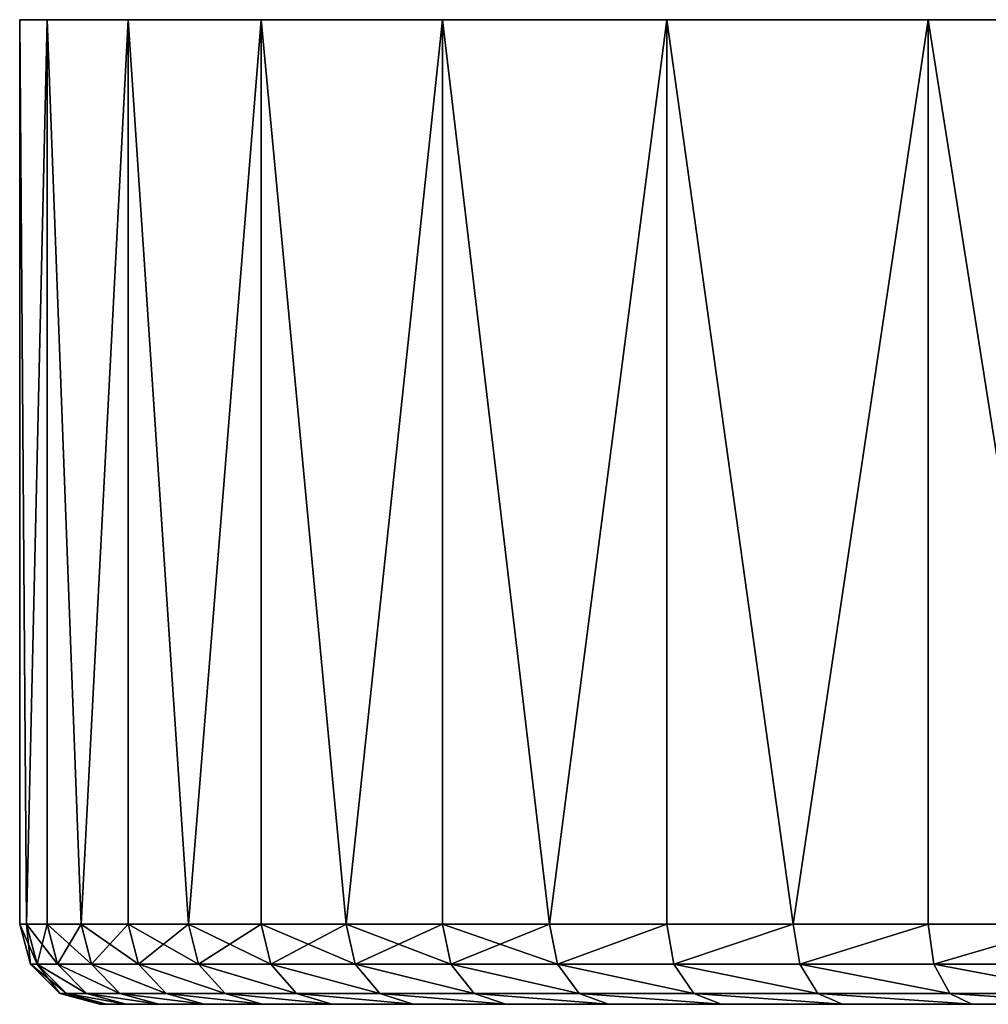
# Model space of a CAD drawing. Header units: millimetres. Extents: x 10 to 245, y 11 to 286.
# Tile 430 of 548: x 78 to 102, y 261 to 286. Entities that reach past the tile are written whole.
import ezdxf

# ---------------------------------------------------------------- set-up
doc = ezdxf.new("R2010")
doc.units = ezdxf.units.MM
doc.header["$LTSCALE"] = 25.4
doc.layers.get('0').update_dxf_attribs({"true_color": 0xff5454})

# ---------------------------------------------------------------- blocks, each defined once
blk = doc.blocks.new('ALICE-9083-9084.STL')
at = {"color": 250, "true_color": 0x262626}
mesh = blk.add_polyface(dxfattribs=at)
corners = [(78.082, 285.975), (78.253, 263.425, 4.129), (78.764, 285.975, 8.23)]
mesh.append_faces([[corners[k] for k in face] for face in [(0, 1, 2)]], dxfattribs={"color": 250})
mesh = blk.add_polyface(dxfattribs=at)
corners = [(78.764, 285.975, -8.23), (78.253, 263.425, -4.129), (78.082, 285.975)]
mesh.append_faces([[corners[k] for k in face] for face in [(0, 1, 2)]], dxfattribs={"color": 250})
mesh = blk.add_polyface(dxfattribs=at)
corners = [(78.082, 285.975), (78.253, 263.425, -4.129), (78.082, 263.425)]
mesh.append_faces([[corners[k] for k in face] for face in [(0, 1, 2)]], dxfattribs={"color": 250})
mesh = blk.add_polyface(dxfattribs=at)
corners = [(78.082, 285.975), (78.082, 263.425), (78.253, 263.425, 4.129)]
mesh.append_faces([[corners[k] for k in face] for face in [(0, 1, 2)]], dxfattribs={"color": 250})
mesh = blk.add_polyface(dxfattribs=at)
corners = [(115.808, 285.975, -48.47), (132.211, 285.975, -49.829), (123.953, 285.975, -49.829), (140.356, 285.975, -48.47), (107.997, 285.975, -45.789), (148.167, 285.975, -45.789), (100.735, 285.975, -41.858), (155.429, 285.975, -41.858), (94.218, 285.975, -36.786), (161.946, 285.975, -36.786), (88.625, 285.975, -30.711), (167.539, 285.975, -30.711), (84.108, 285.975, -23.797), (172.056, 285.975, -23.797), (80.791, 285.975, -16.235), (175.373, 285.975, -16.235), (78.764, 285.975, -8.23), (177.4, 285.975, -8.23), (78.082, 285.975), (178.082, 285.975), (177.4, 285.975, 8.23), (78.764, 285.975, 8.23), (80.791, 285.975, 16.235), (175.373, 285.975, 16.235), (84.108, 285.975, 23.797), (172.056, 285.975, 23.797), (88.625, 285.975, 30.711), (167.539, 285.975, 30.711), (94.218, 285.975, 36.786), (161.946, 285.975, 36.786), (100.735, 285.975, 41.858), (155.429, 285.975, 41.858), (107.997, 285.975, 45.789), (148.167, 285.975, 45.789), (115.808, 285.975, 48.47), (140.356, 285.975, 48.47), (123.953, 285.975, 49.829), (132.211, 285.975, 49.829)]
mesh.append_faces([[corners[k] for k in face] for face in [(0, 1, 2), (35, 36, 37)]], dxfattribs={"vtx0": -1, "color": 250})
mesh.append_faces([[corners[k] for k in face] for face in [(1, 0, 3), (3, 4, 5), (5, 6, 7), (7, 8, 9), (9, 10, 11), (11, 12, 13), (13, 14, 15), (15, 16, 17), (17, 18, 19), (19, 18, 20), (20, 22, 23), (23, 24, 25), (25, 26, 27), (27, 28, 29), (29, 30, 31), (31, 32, 33), (33, 34, 35)]], dxfattribs={"vtx0": -1, "vtx1": -1, "color": 250})
mesh.append_faces([[corners[k] for k in face] for face in [(3, 0, 4), (5, 4, 6), (7, 6, 8), (9, 8, 10), (11, 10, 12), (13, 12, 14), (15, 14, 16), (17, 16, 18), (20, 18, 21), (20, 21, 22), (23, 22, 24), (25, 24, 26), (27, 26, 28), (29, 28, 30), (31, 30, 32), (33, 32, 34), (35, 34, 36)]], dxfattribs={"vtx0": -1, "vtx2": -1, "color": 250})
mesh = blk.add_polyface(dxfattribs=at)
corners = [(78.764, 285.975, 8.23), (78.253, 263.425, 4.129), (78.764, 263.425, 8.23)]
mesh.append_faces([[corners[k] for k in face] for face in [(0, 1, 2)]], dxfattribs={"color": 250})
mesh = blk.add_polyface(dxfattribs=at)
corners = [(78.764, 285.975, -8.23), (78.764, 263.425, -8.23), (78.253, 263.425, -4.129)]
mesh.append_faces([[corners[k] for k in face] for face in [(0, 1, 2)]], dxfattribs={"color": 250})
mesh = blk.add_polyface(dxfattribs=at)
corners = [(78.764, 285.975, 8.23), (78.764, 263.425, 8.23), (79.612, 263.425, 12.274)]
mesh.append_faces([[corners[k] for k in face] for face in [(0, 1, 2)]], dxfattribs={"color": 250})
mesh = blk.add_polyface(dxfattribs=at)
corners = [(78.764, 285.975, 8.23), (79.612, 263.425, 12.274), (80.791, 285.975, 16.235)]
mesh.append_faces([[corners[k] for k in face] for face in [(0, 1, 2)]], dxfattribs={"color": 250})
mesh = blk.add_polyface(dxfattribs=at)
corners = [(80.791, 285.975, -16.235), (79.612, 263.425, -12.274), (78.764, 285.975, -8.23)]
mesh.append_faces([[corners[k] for k in face] for face in [(0, 1, 2)]], dxfattribs={"color": 250})
mesh = blk.add_polyface(dxfattribs=at)
corners = [(78.764, 285.975, -8.23), (79.612, 263.425, -12.274), (78.764, 263.425, -8.23)]
mesh.append_faces([[corners[k] for k in face] for face in [(0, 1, 2)]], dxfattribs={"color": 250})
mesh = blk.add_polyface(dxfattribs=at)
corners = [(80.791, 285.975, 16.235), (79.612, 263.425, 12.274), (80.791, 263.425, 16.235)]
mesh.append_faces([[corners[k] for k in face] for face in [(0, 1, 2)]], dxfattribs={"color": 250})
mesh = blk.add_polyface(dxfattribs=at)
corners = [(80.791, 285.975, -16.235), (80.791, 263.425, -16.235), (79.612, 263.425, -12.274)]
mesh.append_faces([[corners[k] for k in face] for face in [(0, 1, 2)]], dxfattribs={"color": 250})
mesh = blk.add_polyface(dxfattribs=at)
corners = [(80.791, 285.975, 16.235), (80.791, 263.425, 16.235), (82.293, 263.425, 20.085)]
mesh.append_faces([[corners[k] for k in face] for face in [(0, 1, 2)]], dxfattribs={"color": 250})
mesh = blk.add_polyface(dxfattribs=at)
corners = [(80.791, 285.975, 16.235), (82.293, 263.425, 20.085), (84.108, 285.975, 23.797)]
mesh.append_faces([[corners[k] for k in face] for face in [(0, 1, 2)]], dxfattribs={"color": 250})
mesh = blk.add_polyface(dxfattribs=at)
corners = [(84.108, 285.975, -23.797), (82.293, 263.425, -20.085), (80.791, 285.975, -16.235)]
mesh.append_faces([[corners[k] for k in face] for face in [(0, 1, 2)]], dxfattribs={"color": 250})
mesh = blk.add_polyface(dxfattribs=at)
corners = [(80.791, 285.975, -16.235), (82.293, 263.425, -20.085), (80.791, 263.425, -16.235)]
mesh.append_faces([[corners[k] for k in face] for face in [(0, 1, 2)]], dxfattribs={"color": 250})
mesh = blk.add_polyface(dxfattribs=at)
corners = [(84.108, 285.975, 23.797), (82.293, 263.425, 20.085), (84.108, 263.425, 23.797)]
mesh.append_faces([[corners[k] for k in face] for face in [(0, 1, 2)]], dxfattribs={"color": 250})
mesh = blk.add_polyface(dxfattribs=at)
corners = [(84.108, 285.975, -23.797), (84.108, 263.425, -23.797), (82.293, 263.425, -20.085)]
mesh.append_faces([[corners[k] for k in face] for face in [(0, 1, 2)]], dxfattribs={"color": 250})
mesh = blk.add_polyface(dxfattribs=at)
corners = [(84.108, 285.975, 23.797), (84.108, 263.425, 23.797), (86.224, 263.425, 27.347)]
mesh.append_faces([[corners[k] for k in face] for face in [(0, 1, 2)]], dxfattribs={"color": 250})
mesh = blk.add_polyface(dxfattribs=at)
corners = [(84.108, 285.975, 23.797), (86.224, 263.425, 27.347), (88.625, 285.975, 30.711)]
mesh.append_faces([[corners[k] for k in face] for face in [(0, 1, 2)]], dxfattribs={"color": 250})
mesh = blk.add_polyface(dxfattribs=at)
corners = [(88.625, 285.975, -30.711), (86.224, 263.425, -27.347), (84.108, 285.975, -23.797)]
mesh.append_faces([[corners[k] for k in face] for face in [(0, 1, 2)]], dxfattribs={"color": 250})
mesh = blk.add_polyface(dxfattribs=at)
corners = [(84.108, 285.975, -23.797), (86.224, 263.425, -27.347), (84.108, 263.425, -23.797)]
mesh.append_faces([[corners[k] for k in face] for face in [(0, 1, 2)]], dxfattribs={"color": 250})
mesh = blk.add_polyface(dxfattribs=at)
corners = [(88.625, 285.975, 30.711), (86.224, 263.425, 27.347), (88.625, 263.425, 30.711)]
mesh.append_faces([[corners[k] for k in face] for face in [(0, 1, 2)]], dxfattribs={"color": 250})
mesh = blk.add_polyface(dxfattribs=at)
corners = [(88.625, 285.975, -30.711), (88.625, 263.425, -30.711), (86.224, 263.425, -27.347)]
mesh.append_faces([[corners[k] for k in face] for face in [(0, 1, 2)]], dxfattribs={"color": 250})
mesh = blk.add_polyface(dxfattribs=at)
corners = [(88.625, 285.975, 30.711), (88.625, 263.425, 30.711), (91.296, 263.425, 33.864)]
mesh.append_faces([[corners[k] for k in face] for face in [(0, 1, 2)]], dxfattribs={"color": 250})
mesh = blk.add_polyface(dxfattribs=at)
corners = [(88.625, 285.975, 30.711), (91.296, 263.425, 33.864), (94.218, 285.975, 36.786)]
mesh.append_faces([[corners[k] for k in face] for face in [(0, 1, 2)]], dxfattribs={"color": 250})
mesh = blk.add_polyface(dxfattribs=at)
corners = [(94.218, 285.975, -36.786), (91.296, 263.425, -33.864), (88.625, 285.975, -30.711)]
mesh.append_faces([[corners[k] for k in face] for face in [(0, 1, 2)]], dxfattribs={"color": 250})
mesh = blk.add_polyface(dxfattribs=at)
corners = [(88.625, 285.975, -30.711), (91.296, 263.425, -33.864), (88.625, 263.425, -30.711)]
mesh.append_faces([[corners[k] for k in face] for face in [(0, 1, 2)]], dxfattribs={"color": 250})
mesh = blk.add_polyface(dxfattribs=at)
corners = [(94.218, 285.975, 36.786), (91.296, 263.425, 33.864), (94.218, 263.425, 36.786)]
mesh.append_faces([[corners[k] for k in face] for face in [(0, 1, 2)]], dxfattribs={"color": 250})
mesh = blk.add_polyface(dxfattribs=at)
corners = [(94.218, 263.425, -36.786), (91.296, 263.425, -33.864), (94.218, 285.975, -36.786)]
mesh.append_faces([[corners[k] for k in face] for face in [(0, 1, 2)]], dxfattribs={"color": 250})
mesh = blk.add_polyface(dxfattribs=at)
corners = [(97.371, 263.425, 39.457), (94.218, 285.975, 36.786), (94.218, 263.425, 36.786)]
mesh.append_faces([[corners[k] for k in face] for face in [(0, 1, 2)]], dxfattribs={"color": 250})
mesh = blk.add_polyface(dxfattribs=at)
corners = [(100.735, 285.975, 41.858), (94.218, 285.975, 36.786), (97.371, 263.425, 39.457)]
mesh.append_faces([[corners[k] for k in face] for face in [(0, 1, 2)]], dxfattribs={"color": 250})
mesh = blk.add_polyface(dxfattribs=at)
corners = [(100.735, 285.975, -41.858), (97.371, 263.425, -39.457), (94.218, 285.975, -36.786)]
mesh.append_faces([[corners[k] for k in face] for face in [(0, 1, 2)]], dxfattribs={"color": 250})
mesh = blk.add_polyface(dxfattribs=at)
corners = [(97.371, 263.425, -39.457), (94.218, 263.425, -36.786), (94.218, 285.975, -36.786)]
mesh.append_faces([[corners[k] for k in face] for face in [(0, 1, 2)]], dxfattribs={"color": 250})
mesh = blk.add_polyface(dxfattribs=at)
corners = [(100.735, 285.975, 41.858), (97.371, 263.425, 39.457), (100.735, 263.425, 41.858)]
mesh.append_faces([[corners[k] for k in face] for face in [(0, 1, 2)]], dxfattribs={"color": 250})
mesh = blk.add_polyface(dxfattribs=at)
corners = [(100.735, 263.425, -41.858), (97.371, 263.425, -39.457), (100.735, 285.975, -41.858)]
mesh.append_faces([[corners[k] for k in face] for face in [(0, 1, 2)]], dxfattribs={"color": 250})
mesh = blk.add_polyface(dxfattribs=at)
corners = [(104.285, 263.425, 43.974), (100.735, 285.975, 41.858), (100.735, 263.425, 41.858)]
mesh.append_faces([[corners[k] for k in face] for face in [(0, 1, 2)]], dxfattribs={"color": 250})
mesh = blk.add_polyface(dxfattribs=at)
corners = [(107.997, 285.975, 45.789), (100.735, 285.975, 41.858), (104.285, 263.425, 43.974)]
mesh.append_faces([[corners[k] for k in face] for face in [(0, 1, 2)]], dxfattribs={"color": 250})
mesh = blk.add_polyface(dxfattribs=at)
corners = [(107.997, 285.975, -45.789), (104.285, 263.425, -43.974), (100.735, 285.975, -41.858)]
mesh.append_faces([[corners[k] for k in face] for face in [(0, 1, 2)]], dxfattribs={"color": 250})
mesh = blk.add_polyface(dxfattribs=at)
corners = [(104.285, 263.425, -43.974), (100.735, 263.425, -41.858), (100.735, 285.975, -41.858)]
mesh.append_faces([[corners[k] for k in face] for face in [(0, 1, 2)]], dxfattribs={"color": 250})
mesh = blk.add_polyface(dxfattribs=at)
corners = [(78.082, 263.425), (78.52, 262.425, -4.107), (78.35, 262.425), (78.253, 263.425, -4.129)]
mesh.append_faces([[corners[k] for k in face] for face in [(0, 1, 2), (1, 0, 3)]], dxfattribs={"vtx0": -1, "color": 250})
mesh = blk.add_polyface(dxfattribs=at)
corners = [(78.253, 263.425, 4.129), (78.35, 262.425), (78.52, 262.425, 4.107), (78.082, 263.425)]
mesh.append_faces([[corners[k] for k in face] for face in [(0, 1, 2), (1, 0, 3)]], dxfattribs={"vtx0": -1, "color": 250})
mesh = blk.add_polyface(dxfattribs=at)
corners = [(78.253, 263.425, -4.129), (79.028, 262.425, -8.186), (78.52, 262.425, -4.107), (78.764, 263.425, -8.23)]
mesh.append_faces([[corners[k] for k in face] for face in [(0, 1, 2), (1, 0, 3)]], dxfattribs={"vtx0": -1, "color": 250})
mesh = blk.add_polyface(dxfattribs=at)
corners = [(78.764, 263.425, 8.23), (78.52, 262.425, 4.107), (79.028, 262.425, 8.186), (78.253, 263.425, 4.129)]
mesh.append_faces([[corners[k] for k in face] for face in [(0, 1, 2), (1, 0, 3)]], dxfattribs={"vtx0": -1, "color": 250})
mesh = blk.add_polyface(dxfattribs=at)
corners = [(78.764, 263.425, -8.23), (79.872, 262.425, -12.208), (79.028, 262.425, -8.186), (79.612, 263.425, -12.274)]
mesh.append_faces([[corners[k] for k in face] for face in [(0, 1, 2), (1, 0, 3)]], dxfattribs={"vtx0": -1, "color": 250})
mesh = blk.add_polyface(dxfattribs=at)
corners = [(79.612, 263.425, 12.274), (79.028, 262.425, 8.186), (79.872, 262.425, 12.208), (78.764, 263.425, 8.23)]
mesh.append_faces([[corners[k] for k in face] for face in [(0, 1, 2), (1, 0, 3)]], dxfattribs={"vtx0": -1, "color": 250})
mesh = blk.add_polyface(dxfattribs=at)
corners = [(79.612, 263.425, -12.274), (81.045, 262.425, -16.148), (79.872, 262.425, -12.208), (80.791, 263.425, -16.235)]
mesh.append_faces([[corners[k] for k in face] for face in [(0, 1, 2), (1, 0, 3)]], dxfattribs={"vtx0": -1, "color": 250})
mesh = blk.add_polyface(dxfattribs=at)
corners = [(80.791, 263.425, 16.235), (79.872, 262.425, 12.208), (81.045, 262.425, 16.148), (79.612, 263.425, 12.274)]
mesh.append_faces([[corners[k] for k in face] for face in [(0, 1, 2), (1, 0, 3)]], dxfattribs={"vtx0": -1, "color": 250})
mesh = blk.add_polyface(dxfattribs=at)
corners = [(80.791, 263.425, -16.235), (82.539, 262.425, -19.977), (81.045, 262.425, -16.148), (82.293, 263.425, -20.085)]
mesh.append_faces([[corners[k] for k in face] for face in [(0, 1, 2), (1, 0, 3)]], dxfattribs={"vtx0": -1, "color": 250})
mesh = blk.add_polyface(dxfattribs=at)
corners = [(82.293, 263.425, 20.085), (81.045, 262.425, 16.148), (82.539, 262.425, 19.977), (80.791, 263.425, 16.235)]
mesh.append_faces([[corners[k] for k in face] for face in [(0, 1, 2), (1, 0, 3)]], dxfattribs={"vtx0": -1, "color": 250})
mesh = blk.add_polyface(dxfattribs=at)
corners = [(82.293, 263.425, -20.085), (84.344, 262.425, -23.67), (82.539, 262.425, -19.977), (84.108, 263.425, -23.797)]
mesh.append_faces([[corners[k] for k in face] for face in [(0, 1, 2), (1, 0, 3)]], dxfattribs={"vtx0": -1, "color": 250})
mesh = blk.add_polyface(dxfattribs=at)
corners = [(84.108, 263.425, 23.797), (82.539, 262.425, 19.977), (84.344, 262.425, 23.67), (82.293, 263.425, 20.085)]
mesh.append_faces([[corners[k] for k in face] for face in [(0, 1, 2), (1, 0, 3)]], dxfattribs={"vtx0": -1, "color": 250})
mesh = blk.add_polyface(dxfattribs=at)
corners = [(84.108, 263.425, -23.797), (86.448, 262.425, -27.201), (84.344, 262.425, -23.67), (86.224, 263.425, -27.347)]
mesh.append_faces([[corners[k] for k in face] for face in [(0, 1, 2), (1, 0, 3)]], dxfattribs={"vtx0": -1, "color": 250})
mesh = blk.add_polyface(dxfattribs=at)
corners = [(86.224, 263.425, 27.347), (84.344, 262.425, 23.67), (86.448, 262.425, 27.201), (84.108, 263.425, 23.797)]
mesh.append_faces([[corners[k] for k in face] for face in [(0, 1, 2), (1, 0, 3)]], dxfattribs={"vtx0": -1, "color": 250})
mesh = blk.add_polyface(dxfattribs=at)
corners = [(86.224, 263.425, -27.347), (88.836, 262.425, -30.546), (86.448, 262.425, -27.201), (88.625, 263.425, -30.711)]
mesh.append_faces([[corners[k] for k in face] for face in [(0, 1, 2), (1, 0, 3)]], dxfattribs={"vtx0": -1, "color": 250})
mesh = blk.add_polyface(dxfattribs=at)
corners = [(88.625, 263.425, 30.711), (86.448, 262.425, 27.201), (88.836, 262.425, 30.546), (86.224, 263.425, 27.347)]
mesh.append_faces([[corners[k] for k in face] for face in [(0, 1, 2), (1, 0, 3)]], dxfattribs={"vtx0": -1, "color": 250})
mesh = blk.add_polyface(dxfattribs=at)
corners = [(88.625, 263.425, -30.711), (91.493, 262.425, -33.683), (88.836, 262.425, -30.546), (91.296, 263.425, -33.864)]
mesh.append_faces([[corners[k] for k in face] for face in [(0, 1, 2), (1, 0, 3)]], dxfattribs={"vtx0": -1, "color": 250})
mesh = blk.add_polyface(dxfattribs=at)
corners = [(91.296, 263.425, 33.864), (88.836, 262.425, 30.546), (91.493, 262.425, 33.683), (88.625, 263.425, 30.711)]
mesh.append_faces([[corners[k] for k in face] for face in [(0, 1, 2), (1, 0, 3)]], dxfattribs={"vtx0": -1, "color": 250})
mesh = blk.add_polyface(dxfattribs=at)
corners = [(94.218, 263.425, -36.786), (91.493, 262.425, -33.683), (91.296, 263.425, -33.864), (94.399, 262.425, -36.589)]
mesh.append_faces([[corners[k] for k in face] for face in [(0, 1, 2), (1, 0, 3)]], dxfattribs={"vtx0": -1, "color": 250})
mesh = blk.add_polyface(dxfattribs=at)
corners = [(91.493, 262.425, 33.683), (94.218, 263.425, 36.786), (91.296, 263.425, 33.864), (94.399, 262.425, 36.589)]
mesh.append_faces([[corners[k] for k in face] for face in [(0, 1, 2), (1, 0, 3)]], dxfattribs={"vtx0": -1, "color": 250})
mesh = blk.add_polyface(dxfattribs=at)
corners = [(97.371, 263.425, -39.457), (94.399, 262.425, -36.589), (94.218, 263.425, -36.786), (97.536, 262.425, -39.246)]
mesh.append_faces([[corners[k] for k in face] for face in [(0, 1, 2), (1, 0, 3)]], dxfattribs={"vtx0": -1, "color": 250})
mesh = blk.add_polyface(dxfattribs=at)
corners = [(94.399, 262.425, 36.589), (97.371, 263.425, 39.457), (94.218, 263.425, 36.786), (97.536, 262.425, 39.246)]
mesh.append_faces([[corners[k] for k in face] for face in [(0, 1, 2), (1, 0, 3)]], dxfattribs={"vtx0": -1, "color": 250})
mesh = blk.add_polyface(dxfattribs=at)
corners = [(100.735, 263.425, -41.858), (97.536, 262.425, -39.246), (97.371, 263.425, -39.457), (100.881, 262.425, -41.634)]
mesh.append_faces([[corners[k] for k in face] for face in [(0, 1, 2), (1, 0, 3)]], dxfattribs={"vtx0": -1, "color": 250})
mesh = blk.add_polyface(dxfattribs=at)
corners = [(97.536, 262.425, 39.246), (100.735, 263.425, 41.858), (97.371, 263.425, 39.457), (100.881, 262.425, 41.634)]
mesh.append_faces([[corners[k] for k in face] for face in [(0, 1, 2), (1, 0, 3)]], dxfattribs={"vtx0": -1, "color": 250})
mesh = blk.add_polyface(dxfattribs=at)
corners = [(104.285, 263.425, -43.974), (100.881, 262.425, -41.634), (100.735, 263.425, -41.858), (104.412, 262.425, -43.738)]
mesh.append_faces([[corners[k] for k in face] for face in [(0, 1, 2), (1, 0, 3)]], dxfattribs={"vtx0": -1, "color": 250})
mesh = blk.add_polyface(dxfattribs=at)
corners = [(100.881, 262.425, 41.634), (104.285, 263.425, 43.974), (100.735, 263.425, 41.858), (104.412, 262.425, 43.738)]
mesh.append_faces([[corners[k] for k in face] for face in [(0, 1, 2), (1, 0, 3)]], dxfattribs={"vtx0": -1, "color": 250})
mesh = blk.add_polyface(dxfattribs=at)
corners = [(78.35, 262.425), (79.249, 261.693, -4.046), (79.082, 261.693), (78.52, 262.425, -4.107)]
mesh.append_faces([[corners[k] for k in face] for face in [(0, 1, 2), (1, 0, 3)]], dxfattribs={"vtx0": -1, "color": 250})
mesh = blk.add_polyface(dxfattribs=at)
corners = [(78.52, 262.425, 4.107), (79.082, 261.693), (79.249, 261.693, 4.046), (78.35, 262.425)]
mesh.append_faces([[corners[k] for k in face] for face in [(0, 1, 2), (1, 0, 3)]], dxfattribs={"vtx0": -1, "color": 250})
mesh = blk.add_polyface(dxfattribs=at)
corners = [(79.75, 261.693, -8.065), (78.52, 262.425, -4.107), (79.028, 262.425, -8.186), (79.249, 261.693, -4.046)]
mesh.append_faces([[corners[k] for k in face] for face in [(0, 1, 2), (1, 0, 3)]], dxfattribs={"vtx0": -1, "color": 250})
mesh = blk.add_polyface(dxfattribs=at)
corners = [(79.75, 261.693, 8.065), (78.52, 262.425, 4.107), (79.249, 261.693, 4.046), (79.028, 262.425, 8.186)]
mesh.append_faces([[corners[k] for k in face] for face in [(0, 1, 2), (1, 0, 3)]], dxfattribs={"vtx0": -1, "color": 250})
mesh = blk.add_polyface(dxfattribs=at)
corners = [(80.581, 261.693, -12.029), (79.028, 262.425, -8.186), (79.872, 262.425, -12.208), (79.75, 261.693, -8.065)]
mesh.append_faces([[corners[k] for k in face] for face in [(0, 1, 2), (1, 0, 3)]], dxfattribs={"vtx0": -1, "color": 250})
mesh = blk.add_polyface(dxfattribs=at)
corners = [(80.581, 261.693, 12.029), (79.028, 262.425, 8.186), (79.75, 261.693, 8.065), (79.872, 262.425, 12.208)]
mesh.append_faces([[corners[k] for k in face] for face in [(0, 1, 2), (1, 0, 3)]], dxfattribs={"vtx0": -1, "color": 250})
mesh = blk.add_polyface(dxfattribs=at)
corners = [(81.737, 261.693, -15.91), (79.872, 262.425, -12.208), (81.045, 262.425, -16.148), (80.581, 261.693, -12.029)]
mesh.append_faces([[corners[k] for k in face] for face in [(0, 1, 2), (1, 0, 3)]], dxfattribs={"vtx0": -1, "color": 250})
mesh = blk.add_polyface(dxfattribs=at)
corners = [(81.737, 261.693, 15.91), (79.872, 262.425, 12.208), (80.581, 261.693, 12.029), (81.045, 262.425, 16.148)]
mesh.append_faces([[corners[k] for k in face] for face in [(0, 1, 2), (1, 0, 3)]], dxfattribs={"vtx0": -1, "color": 250})
mesh = blk.add_polyface(dxfattribs=at)
corners = [(83.209, 261.693, -19.683), (81.045, 262.425, -16.148), (82.539, 262.425, -19.977), (81.737, 261.693, -15.91)]
mesh.append_faces([[corners[k] for k in face] for face in [(0, 1, 2), (1, 0, 3)]], dxfattribs={"vtx0": -1, "color": 250})
mesh = blk.add_polyface(dxfattribs=at)
corners = [(83.209, 261.693, 19.683), (81.045, 262.425, 16.148), (81.737, 261.693, 15.91), (82.539, 262.425, 19.977)]
mesh.append_faces([[corners[k] for k in face] for face in [(0, 1, 2), (1, 0, 3)]], dxfattribs={"vtx0": -1, "color": 250})
mesh = blk.add_polyface(dxfattribs=at)
corners = [(84.988, 261.693, -23.321), (82.539, 262.425, -19.977), (84.344, 262.425, -23.67), (83.209, 261.693, -19.683)]
mesh.append_faces([[corners[k] for k in face] for face in [(0, 1, 2), (1, 0, 3)]], dxfattribs={"vtx0": -1, "color": 250})
mesh = blk.add_polyface(dxfattribs=at)
corners = [(84.988, 261.693, 23.321), (82.539, 262.425, 19.977), (83.209, 261.693, 19.683), (84.344, 262.425, 23.67)]
mesh.append_faces([[corners[k] for k in face] for face in [(0, 1, 2), (1, 0, 3)]], dxfattribs={"vtx0": -1, "color": 250})
mesh = blk.add_polyface(dxfattribs=at)
corners = [(87.061, 261.693, -26.8), (84.344, 262.425, -23.67), (86.448, 262.425, -27.201), (84.988, 261.693, -23.321)]
mesh.append_faces([[corners[k] for k in face] for face in [(0, 1, 2), (1, 0, 3)]], dxfattribs={"vtx0": -1, "color": 250})
mesh = blk.add_polyface(dxfattribs=at)
corners = [(87.061, 261.693, 26.8), (84.344, 262.425, 23.67), (84.988, 261.693, 23.321), (86.448, 262.425, 27.201)]
mesh.append_faces([[corners[k] for k in face] for face in [(0, 1, 2), (1, 0, 3)]], dxfattribs={"vtx0": -1, "color": 250})
mesh = blk.add_polyface(dxfattribs=at)
corners = [(89.414, 261.693, -30.096), (86.448, 262.425, -27.201), (88.836, 262.425, -30.546), (87.061, 261.693, -26.8)]
mesh.append_faces([[corners[k] for k in face] for face in [(0, 1, 2), (1, 0, 3)]], dxfattribs={"vtx0": -1, "color": 250})
mesh = blk.add_polyface(dxfattribs=at)
corners = [(89.414, 261.693, 30.096), (86.448, 262.425, 27.201), (87.061, 261.693, 26.8), (88.836, 262.425, 30.546)]
mesh.append_faces([[corners[k] for k in face] for face in [(0, 1, 2), (1, 0, 3)]], dxfattribs={"vtx0": -1, "color": 250})
mesh = blk.add_polyface(dxfattribs=at)
corners = [(92.031, 261.693, -33.187), (88.836, 262.425, -30.546), (91.493, 262.425, -33.683), (89.414, 261.693, -30.096)]
mesh.append_faces([[corners[k] for k in face] for face in [(0, 1, 2), (1, 0, 3)]], dxfattribs={"vtx0": -1, "color": 250})
mesh = blk.add_polyface(dxfattribs=at)
corners = [(92.031, 261.693, 33.187), (88.836, 262.425, 30.546), (89.414, 261.693, 30.096), (91.493, 262.425, 33.683)]
mesh.append_faces([[corners[k] for k in face] for face in [(0, 1, 2), (1, 0, 3)]], dxfattribs={"vtx0": -1, "color": 250})
mesh = blk.add_polyface(dxfattribs=at)
corners = [(94.895, 261.693, -36.05), (91.493, 262.425, -33.683), (94.399, 262.425, -36.589), (92.031, 261.693, -33.187)]
mesh.append_faces([[corners[k] for k in face] for face in [(0, 1, 2), (1, 0, 3)]], dxfattribs={"vtx0": -1, "color": 250})
mesh = blk.add_polyface(dxfattribs=at)
corners = [(94.895, 261.693, 36.05), (91.493, 262.425, 33.683), (92.031, 261.693, 33.187), (94.399, 262.425, 36.589)]
mesh.append_faces([[corners[k] for k in face] for face in [(0, 1, 2), (1, 0, 3)]], dxfattribs={"vtx0": -1, "color": 250})
mesh = blk.add_polyface(dxfattribs=at)
corners = [(97.986, 261.693, -38.668), (94.399, 262.425, -36.589), (97.536, 262.425, -39.246), (94.895, 261.693, -36.05)]
mesh.append_faces([[corners[k] for k in face] for face in [(0, 1, 2), (1, 0, 3)]], dxfattribs={"vtx0": -1, "color": 250})
mesh = blk.add_polyface(dxfattribs=at)
corners = [(97.986, 261.693, 38.668), (94.399, 262.425, 36.589), (94.895, 261.693, 36.05), (97.536, 262.425, 39.246)]
mesh.append_faces([[corners[k] for k in face] for face in [(0, 1, 2), (1, 0, 3)]], dxfattribs={"vtx0": -1, "color": 250})
mesh = blk.add_polyface(dxfattribs=at)
corners = [(101.281, 261.693, -41.021), (97.536, 262.425, -39.246), (100.881, 262.425, -41.634), (97.986, 261.693, -38.668)]
mesh.append_faces([[corners[k] for k in face] for face in [(0, 1, 2), (1, 0, 3)]], dxfattribs={"vtx0": -1, "color": 250})
mesh = blk.add_polyface(dxfattribs=at)
corners = [(101.281, 261.693, 41.021), (97.536, 262.425, 39.246), (97.986, 261.693, 38.668), (100.881, 262.425, 41.634)]
mesh.append_faces([[corners[k] for k in face] for face in [(0, 1, 2), (1, 0, 3)]], dxfattribs={"vtx0": -1, "color": 250})
mesh = blk.add_polyface(dxfattribs=at)
corners = [(104.761, 261.693, -43.094), (100.881, 262.425, -41.634), (104.412, 262.425, -43.738), (101.281, 261.693, -41.021)]
mesh.append_faces([[corners[k] for k in face] for face in [(0, 1, 2), (1, 0, 3)]], dxfattribs={"vtx0": -1, "color": 250})
mesh = blk.add_polyface(dxfattribs=at)
corners = [(104.761, 261.693, 43.094), (100.881, 262.425, 41.634), (101.281, 261.693, 41.021), (104.412, 262.425, 43.738)]
mesh.append_faces([[corners[k] for k in face] for face in [(0, 1, 2), (1, 0, 3)]], dxfattribs={"vtx0": -1, "color": 250})
mesh = blk.add_polyface(dxfattribs=at)
corners = [(80.246, 261.425, -3.964), (79.082, 261.693), (79.249, 261.693, -4.046), (80.082, 261.425)]
mesh.append_faces([[corners[k] for k in face] for face in [(0, 1, 2), (1, 0, 3)]], dxfattribs={"vtx0": -1, "color": 250})
mesh = blk.add_polyface(dxfattribs=at)
corners = [(80.246, 261.425, 3.964), (79.082, 261.693), (80.082, 261.425), (79.249, 261.693, 4.046)]
mesh.append_faces([[corners[k] for k in face] for face in [(0, 1, 2), (1, 0, 3)]], dxfattribs={"vtx0": -1, "color": 250})
mesh = blk.add_polyface(dxfattribs=at)
corners = [(80.737, 261.425, -7.901), (79.249, 261.693, -4.046), (79.75, 261.693, -8.065), (80.246, 261.425, -3.964)]
mesh.append_faces([[corners[k] for k in face] for face in [(0, 1, 2), (1, 0, 3)]], dxfattribs={"vtx0": -1, "color": 250})
mesh = blk.add_polyface(dxfattribs=at)
corners = [(80.737, 261.425, 7.901), (79.249, 261.693, 4.046), (80.246, 261.425, 3.964), (79.75, 261.693, 8.065)]
mesh.append_faces([[corners[k] for k in face] for face in [(0, 1, 2), (1, 0, 3)]], dxfattribs={"vtx0": -1, "color": 250})
mesh = blk.add_polyface(dxfattribs=at)
corners = [(81.551, 261.425, -11.783), (79.75, 261.693, -8.065), (80.581, 261.693, -12.029), (80.737, 261.425, -7.901)]
mesh.append_faces([[corners[k] for k in face] for face in [(0, 1, 2), (1, 0, 3)]], dxfattribs={"vtx0": -1, "color": 250})
mesh = blk.add_polyface(dxfattribs=at)
corners = [(81.551, 261.425, 11.783), (79.75, 261.693, 8.065), (80.737, 261.425, 7.901), (80.581, 261.693, 12.029)]
mesh.append_faces([[corners[k] for k in face] for face in [(0, 1, 2), (1, 0, 3)]], dxfattribs={"vtx0": -1, "color": 250})
mesh = blk.add_polyface(dxfattribs=at)
corners = [(82.683, 261.425, -15.586), (80.581, 261.693, -12.029), (81.737, 261.693, -15.91), (81.551, 261.425, -11.783)]
mesh.append_faces([[corners[k] for k in face] for face in [(0, 1, 2), (1, 0, 3)]], dxfattribs={"vtx0": -1, "color": 250})
mesh = blk.add_polyface(dxfattribs=at)
corners = [(82.683, 261.425, 15.586), (80.581, 261.693, 12.029), (81.551, 261.425, 11.783), (81.737, 261.693, 15.91)]
mesh.append_faces([[corners[k] for k in face] for face in [(0, 1, 2), (1, 0, 3)]], dxfattribs={"vtx0": -1, "color": 250})
mesh = blk.add_polyface(dxfattribs=at)
corners = [(84.125, 261.425, -19.281), (81.737, 261.693, -15.91), (83.209, 261.693, -19.683), (82.683, 261.425, -15.586)]
mesh.append_faces([[corners[k] for k in face] for face in [(0, 1, 2), (1, 0, 3)]], dxfattribs={"vtx0": -1, "color": 250})
mesh = blk.add_polyface(dxfattribs=at)
corners = [(84.125, 261.425, 19.281), (81.737, 261.693, 15.91), (82.683, 261.425, 15.586), (83.209, 261.693, 19.683)]
mesh.append_faces([[corners[k] for k in face] for face in [(0, 1, 2), (1, 0, 3)]], dxfattribs={"vtx0": -1, "color": 250})
mesh = blk.add_polyface(dxfattribs=at)
corners = [(85.867, 261.425, -22.845), (83.209, 261.693, -19.683), (84.988, 261.693, -23.321), (84.125, 261.425, -19.281)]
mesh.append_faces([[corners[k] for k in face] for face in [(0, 1, 2), (1, 0, 3)]], dxfattribs={"vtx0": -1, "color": 250})
mesh = blk.add_polyface(dxfattribs=at)
corners = [(85.867, 261.425, 22.845), (83.209, 261.693, 19.683), (84.125, 261.425, 19.281), (84.988, 261.693, 23.321)]
mesh.append_faces([[corners[k] for k in face] for face in [(0, 1, 2), (1, 0, 3)]], dxfattribs={"vtx0": -1, "color": 250})
mesh = blk.add_polyface(dxfattribs=at)
corners = [(87.898, 261.425, -26.254), (84.988, 261.693, -23.321), (87.061, 261.693, -26.8), (85.867, 261.425, -22.845)]
mesh.append_faces([[corners[k] for k in face] for face in [(0, 1, 2), (1, 0, 3)]], dxfattribs={"vtx0": -1, "color": 250})
mesh = blk.add_polyface(dxfattribs=at)
corners = [(87.898, 261.425, 26.254), (84.988, 261.693, 23.321), (85.867, 261.425, 22.845), (87.061, 261.693, 26.8)]
mesh.append_faces([[corners[k] for k in face] for face in [(0, 1, 2), (1, 0, 3)]], dxfattribs={"vtx0": -1, "color": 250})
mesh = blk.add_polyface(dxfattribs=at)
corners = [(90.203, 261.425, -29.482), (87.061, 261.693, -26.8), (89.414, 261.693, -30.096), (87.898, 261.425, -26.254)]
mesh.append_faces([[corners[k] for k in face] for face in [(0, 1, 2), (1, 0, 3)]], dxfattribs={"vtx0": -1, "color": 250})
mesh = blk.add_polyface(dxfattribs=at)
corners = [(90.203, 261.425, 29.482), (87.061, 261.693, 26.8), (87.898, 261.425, 26.254), (89.414, 261.693, 30.096)]
mesh.append_faces([[corners[k] for k in face] for face in [(0, 1, 2), (1, 0, 3)]], dxfattribs={"vtx0": -1, "color": 250})
mesh = blk.add_polyface(dxfattribs=at)
corners = [(92.767, 261.425, -32.51), (89.414, 261.693, -30.096), (92.031, 261.693, -33.187), (90.203, 261.425, -29.482)]
mesh.append_faces([[corners[k] for k in face] for face in [(0, 1, 2), (1, 0, 3)]], dxfattribs={"vtx0": -1, "color": 250})
mesh = blk.add_polyface(dxfattribs=at)
corners = [(92.767, 261.425, 32.51), (89.414, 261.693, 30.096), (90.203, 261.425, 29.482), (92.031, 261.693, 33.187)]
mesh.append_faces([[corners[k] for k in face] for face in [(0, 1, 2), (1, 0, 3)]], dxfattribs={"vtx0": -1, "color": 250})
mesh = blk.add_polyface(dxfattribs=at)
corners = [(95.572, 261.425, -35.315), (92.031, 261.693, -33.187), (94.895, 261.693, -36.05), (92.767, 261.425, -32.51)]
mesh.append_faces([[corners[k] for k in face] for face in [(0, 1, 2), (1, 0, 3)]], dxfattribs={"vtx0": -1, "color": 250})
mesh = blk.add_polyface(dxfattribs=at)
corners = [(95.572, 261.425, 35.315), (92.031, 261.693, 33.187), (92.767, 261.425, 32.51), (94.895, 261.693, 36.05)]
mesh.append_faces([[corners[k] for k in face] for face in [(0, 1, 2), (1, 0, 3)]], dxfattribs={"vtx0": -1, "color": 250})
mesh = blk.add_polyface(dxfattribs=at)
corners = [(98.6, 261.425, -37.879), (94.895, 261.693, -36.05), (97.986, 261.693, -38.668), (95.572, 261.425, -35.315)]
mesh.append_faces([[corners[k] for k in face] for face in [(0, 1, 2), (1, 0, 3)]], dxfattribs={"vtx0": -1, "color": 250})
mesh = blk.add_polyface(dxfattribs=at)
corners = [(98.6, 261.425, 37.879), (94.895, 261.693, 36.05), (95.572, 261.425, 35.315), (97.986, 261.693, 38.668)]
mesh.append_faces([[corners[k] for k in face] for face in [(0, 1, 2), (1, 0, 3)]], dxfattribs={"vtx0": -1, "color": 250})
mesh = blk.add_polyface(dxfattribs=at)
corners = [(101.828, 261.425, -40.184), (97.986, 261.693, -38.668), (101.281, 261.693, -41.021), (98.6, 261.425, -37.879)]
mesh.append_faces([[corners[k] for k in face] for face in [(0, 1, 2), (1, 0, 3)]], dxfattribs={"vtx0": -1, "color": 250})
mesh = blk.add_polyface(dxfattribs=at)
corners = [(101.828, 261.425, 40.184), (97.986, 261.693, 38.668), (98.6, 261.425, 37.879), (101.281, 261.693, 41.021)]
mesh.append_faces([[corners[k] for k in face] for face in [(0, 1, 2), (1, 0, 3)]], dxfattribs={"vtx0": -1, "color": 250})
mesh = blk.add_polyface(dxfattribs=at)
corners = [(105.236, 261.425, -42.215), (101.281, 261.693, -41.021), (104.761, 261.693, -43.094), (101.828, 261.425, -40.184)]
mesh.append_faces([[corners[k] for k in face] for face in [(0, 1, 2), (1, 0, 3)]], dxfattribs={"vtx0": -1, "color": 250})
mesh = blk.add_polyface(dxfattribs=at)
corners = [(105.236, 261.425, 42.215), (101.281, 261.693, 41.021), (101.828, 261.425, 40.184), (104.761, 261.693, 43.094)]
mesh.append_faces([[corners[k] for k in face] for face in [(0, 1, 2), (1, 0, 3)]], dxfattribs={"vtx0": -1, "color": 250})
mesh = blk.add_polyface(dxfattribs=at)
corners = [(132.046, 261.425, -47.836), (124.118, 261.425, -47.836), (128.082, 261.425, -48), (135.982, 261.425, -47.345), (120.181, 261.425, -47.345), (139.865, 261.425, -46.531), (116.299, 261.425, -46.531), (143.668, 261.425, -45.399), (112.496, 261.425, -45.399), (147.363, 261.425, -43.957), (108.801, 261.425, -43.957), (150.927, 261.425, -42.215), (105.236, 261.425, -42.215), (154.335, 261.425, -40.184), (101.828, 261.425, -40.184), (157.564, 261.425, -37.879), (98.6, 261.425, -37.879), (160.591, 261.425, -35.315), (95.572, 261.425, -35.315), (163.397, 261.425, -32.51), (92.767, 261.425, -32.51), (165.961, 261.425, -29.482), (90.203, 261.425, -29.482), (168.266, 261.425, -26.254), (87.898, 261.425, -26.254), (170.297, 261.425, -22.845), (85.867, 261.425, -22.845), (172.039, 261.425, -19.281), (84.125, 261.425, -19.281), (173.481, 261.425, -15.586), (82.683, 261.425, -15.586), (174.613, 261.425, -11.783), (81.551, 261.425, -11.783), (175.427, 261.425, -7.901), (80.737, 261.425, -7.901), (175.918, 261.425, -3.964), (80.246, 261.425, -3.964), (176.082, 261.425), (80.082, 261.425), (80.246, 261.425, 3.964), (175.918, 261.425, 3.964), (175.427, 261.425, 7.901), (80.737, 261.425, 7.901), (174.613, 261.425, 11.783), (81.551, 261.425, 11.783), (173.481, 261.425, 15.586), (82.683, 261.425, 15.586), (172.039, 261.425, 19.281), (84.125, 261.425, 19.281), (170.297, 261.425, 22.845), (85.867, 261.425, 22.845), (168.266, 261.425, 26.254), (87.898, 261.425, 26.254), (165.961, 261.425, 29.482), (90.203, 261.425, 29.482), (163.397, 261.425, 32.51), (92.767, 261.425, 32.51), (160.591, 261.425, 35.315), (95.572, 261.425, 35.315), (157.564, 261.425, 37.879), (98.6, 261.425, 37.879), (154.335, 261.425, 40.184), (101.828, 261.425, 40.184), (150.927, 261.425, 42.215), (105.236, 261.425, 42.215), (147.363, 261.425, 43.957), (108.801, 261.425, 43.957), (143.668, 261.425, 45.399), (112.496, 261.425, 45.399), (139.865, 261.425, 46.531), (116.299, 261.425, 46.531), (135.982, 261.425, 47.345), (120.181, 261.425, 47.345), (132.046, 261.425, 47.836), (124.118, 261.425, 47.836), (128.082, 261.425, 48)]
mesh.append_faces([[corners[k] for k in face] for face in [(0, 1, 2), (74, 73, 75)]], dxfattribs={"vtx0": -1, "color": 250})
mesh.append_faces([[corners[k] for k in face] for face in [(1, 3, 4), (4, 5, 6), (6, 7, 8), (8, 9, 10), (10, 11, 12), (12, 13, 14), (14, 15, 16), (16, 17, 18), (18, 19, 20), (20, 21, 22), (22, 23, 24), (24, 25, 26), (26, 27, 28), (28, 29, 30), (30, 31, 32), (32, 33, 34), (34, 35, 36), (36, 37, 38), (38, 37, 39), (39, 41, 42), (42, 43, 44), (44, 45, 46), (46, 47, 48), (48, 49, 50), (50, 51, 52), (52, 53, 54), (54, 55, 56), (56, 57, 58), (58, 59, 60), (60, 61, 62), (62, 63, 64), (64, 65, 66), (66, 67, 68), (68, 69, 70), (70, 71, 72), (72, 73, 74)]], dxfattribs={"vtx0": -1, "vtx1": -1, "color": 250})
mesh.append_faces([[corners[k] for k in face] for face in [(1, 0, 3), (4, 3, 5), (6, 5, 7), (8, 7, 9), (10, 9, 11), (12, 11, 13), (14, 13, 15), (16, 15, 17), (18, 17, 19), (20, 19, 21), (22, 21, 23), (24, 23, 25), (26, 25, 27), (28, 27, 29), (30, 29, 31), (32, 31, 33), (34, 33, 35), (36, 35, 37), (39, 37, 40), (39, 40, 41), (42, 41, 43), (44, 43, 45), (46, 45, 47), (48, 47, 49), (50, 49, 51), (52, 51, 53), (54, 53, 55), (56, 55, 57), (58, 57, 59), (60, 59, 61), (62, 61, 63), (64, 63, 65), (66, 65, 67), (68, 67, 69), (70, 69, 71), (72, 71, 73)]], dxfattribs={"vtx0": -1, "vtx2": -1, "color": 250})

msp = doc.modelspace()

# ---------------------------------------------------------------- block references
at = {"color": 0}
msp.add_blockref('ALICE-9083-9084.STL', (0, 0), dxfattribs=at)

doc.saveas('drawing.dxf')
